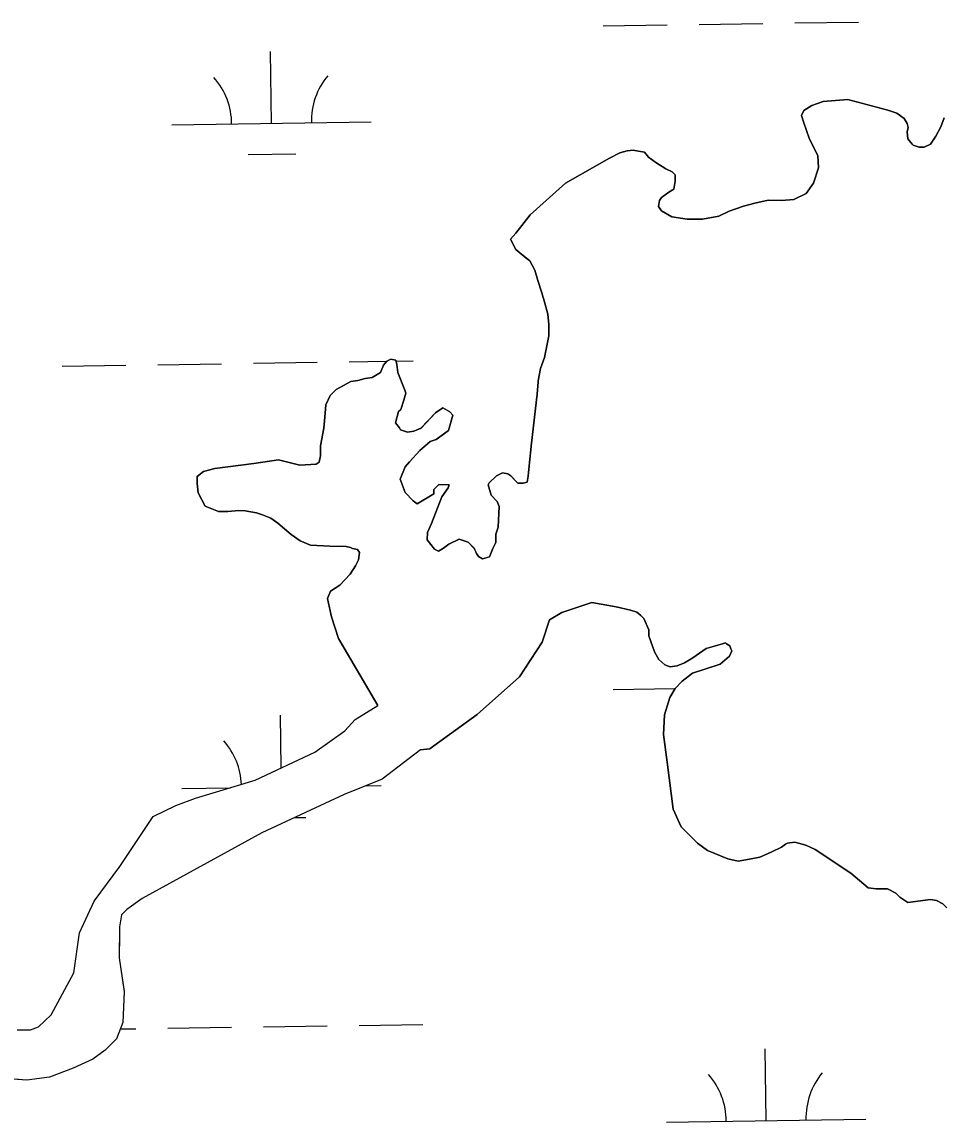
# Model space of a CAD drawing. Extents: x 3807117 to 3845308, y 337856 to 363736.
# Drawn here: x 3818540 to 3819002, y 345137 to 345688 of the extents above; entities that cross this region are included whole.
import ezdxf

# ---------------------------------------------------------------- set-up
doc = ezdxf.new("R2010")
doc.units = 0
doc.layers.add('V-TOPO-SHOR', color=7, linetype='Continuous')
doc.layers.add('V-WETL-SWMP', color=7, linetype='Continuous')

msp = doc.modelspace()

# ---------------------------------------------------------------- linework, layer by layer
at = {"layer": 'V-TOPO-SHOR'}
for points in [[(3819001.97, 345640.25), (3819000.39, 345635.64), (3818997.79, 345631.04), (3818995.18, 345626.95), (3818992.09, 345625.44), (3818989.52, 345625.46), (3818986.45, 345626.51), (3818985.94, 345627.03), (3818983.91, 345629.61), (3818983.42, 345633.21), (3818983.95, 345635.26), (3818983.45, 345637.32), (3818981.93, 345639.9), (3818978.36, 345642.5), (3818973.75, 345644.08), (3818953.75, 345649.38), (3818941.42, 345648.45), (3818935.75, 345646.44), (3818931.62, 345643.91), (3818930.57, 345641.35), (3818931.57, 345638.26), (3818934.58, 345629.5), (3818938.63, 345621.25), (3818939.09, 345615.08), (3818936.46, 345607.39), (3818932.82, 345602.28), (3818926.63, 345599.25), (3818920.47, 345598.79), (3818913.79, 345598.84), (3818907.1, 345597.35), (3818901.43, 345595.86), (3818894.22, 345593.35), (3818889.06, 345590.82), (3818880.83, 345589.35), (3818873.13, 345589.41), (3818865.43, 345590.5), (3818860.32, 345593.62), (3818858.79, 345595.69), (3818859.33, 345598.77), (3818860.37, 345600.3), (3818863.99, 345602.84), (3818866.57, 345604.36), (3818867.12, 345608.47), (3818867.14, 345611.55), (3818865.61, 345613.1), (3818862.54, 345614.67), (3818857.43, 345617.79), (3818853.85, 345620.39), (3818851.82, 345622.98), (3818848.74, 345623.52), (3818846.18, 345624.05), (3818843.09, 345623.56), (3818839.49, 345622.56), (3818834.33, 345620.03), (3818828.14, 345616.49), (3818812.14, 345607.37), (3818794.54, 345591.59), (3818787.28, 345582.4), (3818784.68, 345579.34), (3818787.21, 345574.18), (3818790.27, 345571.59), (3818792.31, 345570.03), (3818794.35, 345568.47), (3818796.89, 345563.83), (3818798.39, 345558.68), (3818800.39, 345552.5), (3818801.89, 345547.35), (3818803.39, 345541.68), (3818803.86, 345536.54), (3818803.81, 345530.89), (3818801.67, 345520.12), (3818799.57, 345514.49), (3818798.49, 345508.33), (3818798.49, 345507.82), (3818797.92, 345501.66), (3818795.16, 345477.02), (3818794.04, 345465.73), (3818793.48, 345460.6), (3818792.94, 345457.52)], [(3818792.94, 345457.52), (3818790.89, 345457.02), (3818788.32, 345457.04), (3818786.79, 345458.6), (3818784.75, 345460.66), (3818783.21, 345461.71), (3818780.65, 345462.24), (3818777.56, 345460.73), (3818773.93, 345457.16), (3818773.41, 345456.14), (3818774.91, 345450.98), (3818775.42, 345450.47), (3818776.95, 345448.91), (3818777.97, 345447.88), (3818778.97, 345445.3), (3818778.38, 345435.03), (3818777.32, 345431.44), (3818777.29, 345427.33), (3818775.72, 345424.26), (3818774.15, 345420.17), (3818770.54, 345419.17), (3818768.5, 345420.21), (3818767.48, 345421.76), (3818766.48, 345424.34), (3818763.42, 345427.45), (3818758.81, 345429.03), (3818753.65, 345426.5), (3818751.06, 345424.47), (3818748.48, 345422.94), (3818746.44, 345423.99), (3818742.88, 345428.64), (3818742.91, 345432.24), (3818745, 345436.84), (3818750.24, 345450.16), (3818753.36, 345454.75), (3818753.89, 345456.29), (3818748.75, 345456.33), (3818746.16, 345453.79), (3818746.15, 345451.73), (3818737.89, 345446.66), (3818735.84, 345448.22), (3818731.77, 345452.36), (3818729.25, 345459.06), (3818731.87, 345465.2), (3818733.95, 345467.76), (3818739.13, 345473.36), (3818744.3, 345477.95), (3818747.39, 345478.95), (3818751.53, 345482), (3818753.6, 345483.52), (3818755.71, 345491.21), (3818754.19, 345492.77), (3818750.61, 345494.85), (3818746.99, 345492.31), (3818739.73, 345484.66), (3818736.12, 345483.15), (3818733.04, 345482.66), (3818729.45, 345483.72), (3818728.95, 345484.75), (3818726.91, 345487.33), (3818728.5, 345492.97), (3818729.54, 345493.99), (3818731.11, 345498.6), (3818732.17, 345502.19), (3818731.67, 345503.74), (3818728.14, 345512.5), (3818727.66, 345516.61), (3818727.17, 345518.67), (3818724.6, 345519.2), (3818722.54, 345518.19), (3818720.98, 345516.15), (3818719.41, 345512.57), (3818715.28, 345510.03), (3818711.68, 345509.55), (3818708.08, 345508.55), (3818704.48, 345508.07), (3818700.86, 345506.04), (3818697.25, 345504.01), (3818695.7, 345502.48), (3818694.14, 345500.96), (3818692.05, 345496.35), (3818691.49, 345490.19), (3818690.93, 345484.54), (3818689.32, 345475.82), (3818689.27, 345470.69), (3818688.74, 345467.61), (3818687.19, 345466.59), (3818678.96, 345466.15), (3818668.2, 345468.8), (3818655.85, 345466.85), (3818636.31, 345464.44), (3818630.65, 345462.94), (3818627.54, 345460.4), (3818627.52, 345456.8), (3818627.99, 345452.17), (3818631.53, 345445.47), (3818638.19, 345442.85), (3818642.81, 345442.81), (3818648.47, 345443.28), (3818651.55, 345443.25), (3818657.19, 345442.18)], [(3818657.19, 345442.18), (3818660.27, 345441.12), (3818664.37, 345439.55), (3818667.94, 345436.95), (3818674.57, 345431.25), (3818679.17, 345428.13), (3818684.29, 345426.03), (3818694.05, 345425.44), (3818698.67, 345425.4), (3818702.27, 345425.37), (3818704.32, 345424.84), (3818705.34, 345424.32), (3818707.9, 345423.79), (3818708.92, 345422.24), (3818708.38, 345418.64), (3818706.81, 345415.57), (3818704.21, 345411.49), (3818699.03, 345405.88), (3818694.38, 345402.83), (3818692.81, 345399.25), (3818693.8, 345394.62), (3818694.79, 345389.99), (3818698.3, 345379.17), (3818718.06, 345345.62)], [(3818739.46, 345323.35), (3818744.08, 345323.83), (3818746.15, 345325.35), (3818767.85, 345341.1), (3818789.07, 345359.94), (3818800.51, 345377.31), (3818804.2, 345388.59), (3818810.39, 345392.13), (3818825.33, 345397.15), (3818837.65, 345394.99), (3818844.82, 345393.39), (3818847.9, 345392.34), (3818849.94, 345390.78), (3818851.47, 345389.23), (3818853.99, 345383.56), (3818853.97, 345380.48), (3818855.98, 345374.81), (3818856.98, 345372.23), (3818859.01, 345368.62), (3818862.07, 345366.03), (3818864.63, 345364.98), (3818868.23, 345365.46), (3818871.84, 345366.98), (3818875.97, 345369.51), (3818882.68, 345374.08), (3818887.32, 345375.58), (3818890.92, 345376.58), (3818892.47, 345377.08), (3818892.98, 345376.56), (3818894.51, 345375.53), (3818895.01, 345373.98), (3818895.52, 345372.95), (3818894.47, 345370.39), (3818889.81, 345366.32), (3818882.09, 345363.81), (3818875.91, 345361.8), (3818870.74, 345357.74), (3818867.11, 345354.17), (3818864.5, 345349.57), (3818861.87, 345340.85), (3818861.27, 345331.1), (3818863.22, 345317.21), (3818866.11, 345293.56), (3818870.14, 345284.79), (3818878.3, 345276.51), (3818883.41, 345272.87), (3818893.65, 345268.67), (3818898.78, 345267.61), (3818904.43, 345268.59), (3818909.58, 345269.57), (3818915.25, 345272.1), (3818920.41, 345274.62), (3818922.48, 345276.15), (3818923.51, 345276.65), (3818927.11, 345277.14), (3818932.75, 345275.55), (3818934.79, 345274.51), (3818937.35, 345273.46), (3818955.24, 345261.5), (3818963.91, 345254.24), (3818968.02, 345253.69), (3818973.67, 345253.64), (3818977.76, 345251.55), (3818979.8, 345249.48), (3818983.89, 345246.88), (3818995.2, 345248.33), (3818998.28, 345247.79), (3819001.35, 345246.23), (3819003.39, 345244.16)], [(3818537.2, 345183.02), (3818543.89, 345182.97), (3818548.01, 345184.48), (3818554.23, 345190.6), (3818565.72, 345211.6), (3818568.46, 345231.64), (3818575.79, 345247.52), (3818588.78, 345264.9), (3818605.45, 345289.97), (3818616.81, 345295.54), (3818626.61, 345299.06), (3818656.52, 345308.08), (3818686.47, 345322.24), (3818701.47, 345332.92), (3818706.66, 345338.53), (3818718.06, 345345.62)], [(3818739.46, 345323.35), (3818720.31, 345308.59), (3818701.21, 345301.03), (3818659.91, 345281.82), (3818599.97, 345248.87), (3818592.21, 345243.27), (3818589.62, 345240.72), (3818588.54, 345234.56), (3818588.51, 345230.45), (3818588.42, 345219.13), (3818590.85, 345202.14), (3818590.21, 345186.71), (3818587.06, 345178.5), (3818581.35, 345172.89), (3818575.14, 345168.31), (3818565.33, 345163.76), (3818553.47, 345159.23), (3818542.14, 345157.78), (3818518.49, 345159.51)]]:
    msp.add_lwpolyline(points, dxfattribs=at)
at = {"layer": 'V-WETL-SWMP'}
for p, q in [((3818879.13, 345687.03), (3818911.12, 345687.5)), ((3818927.12, 345687.74), (3818959.12, 345688.22)), ((3818831.13, 345686.31), (3818863.13, 345686.79)), ((3818664.78, 345637.38), (3818664.24, 345673.37)), ((3818941.42, 345648.45), (3818953.75, 345649.38)), ((3818953.75, 345649.38), (3818973.75, 345644.08)), ((3818930.57, 345641.35), (3818931.62, 345643.91)), ((3818931.62, 345643.91), (3818935.75, 345646.44)), ((3818935.75, 345646.44), (3818941.42, 345648.45)), ((3818973.75, 345644.08), (3818978.36, 345642.5)), ((3818614.79, 345636.63), (3818714.78, 345638.13)), ((3818931.57, 345638.26), (3818930.57, 345641.35)), ((3818934.58, 345629.5), (3818931.57, 345638.26)), ((3818978.36, 345642.5), (3818981.93, 345639.9)), ((3818981.93, 345639.9), (3818983.45, 345637.32)), ((3819000.39, 345635.64), (3819001.97, 345640.25)), ((3818983.95, 345635.26), (3818983.42, 345633.21)), ((3818983.42, 345633.21), (3818983.9, 345629.61)), ((3818983.45, 345637.32), (3818983.95, 345635.26)), ((3818997.79, 345631.04), (3819000.39, 345635.64)), ((3818938.63, 345621.25), (3818934.58, 345629.5)), ((3818983.9, 345629.61), (3818985.94, 345627.03)), ((3818985.94, 345627.03), (3818986.45, 345626.51)), ((3818986.45, 345626.51), (3818989.52, 345625.46)), ((3818992.09, 345625.44), (3818995.18, 345626.95)), ((3818995.18, 345626.95), (3818997.79, 345631.04)), ((3818653.01, 345621.77), (3818677.01, 345622.13)), ((3818834.33, 345620.03), (3818839.49, 345622.56)), ((3818839.49, 345622.56), (3818843.09, 345623.56)), ((3818843.09, 345623.56), (3818846.18, 345624.05)), ((3818846.18, 345624.05), (3818848.74, 345623.51)), ((3818848.74, 345623.51), (3818851.82, 345622.98)), ((3818851.82, 345622.98), (3818853.85, 345620.39)), ((3818939.09, 345615.08), (3818938.63, 345621.25)), ((3818989.52, 345625.46), (3818992.09, 345625.44)), ((3818812.14, 345607.37), (3818828.14, 345616.49)), ((3818828.14, 345616.49), (3818834.33, 345620.03)), ((3818853.85, 345620.39), (3818857.43, 345617.79)), ((3818857.43, 345617.79), (3818862.54, 345614.67)), ((3818862.54, 345614.67), (3818865.61, 345613.1)), ((3818865.61, 345613.1), (3818867.14, 345611.55)), ((3818867.14, 345611.55), (3818867.12, 345608.47)), ((3818936.46, 345607.39), (3818939.09, 345615.08)), ((3818794.54, 345591.59), (3818812.14, 345607.37)), ((3818867.12, 345608.47), (3818866.57, 345604.36)), ((3818932.82, 345602.28), (3818936.46, 345607.39)), ((3818860.37, 345600.3), (3818859.33, 345598.77)), ((3818863.99, 345602.84), (3818860.37, 345600.3)), ((3818866.57, 345604.36), (3818863.99, 345602.84)), ((3818920.47, 345598.79), (3818926.63, 345599.25)), ((3818926.63, 345599.25), (3818932.82, 345602.28)), ((3818859.33, 345598.77), (3818858.79, 345595.69)), ((3818858.79, 345595.69), (3818860.32, 345593.62)), ((3818860.32, 345593.62), (3818865.43, 345590.5)), ((3818894.22, 345593.35), (3818901.43, 345595.86)), ((3818901.43, 345595.86), (3818907.1, 345597.35)), ((3818907.1, 345597.35), (3818913.79, 345598.84)), ((3818913.79, 345598.84), (3818920.47, 345598.79)), ((3818787.28, 345582.4), (3818794.54, 345591.59)), ((3818865.43, 345590.5), (3818873.13, 345589.41)), ((3818873.13, 345589.41), (3818880.83, 345589.35)), ((3818880.83, 345589.35), (3818889.06, 345590.82)), ((3818889.06, 345590.82), (3818894.22, 345593.35)), ((3818784.68, 345579.34), (3818787.28, 345582.4)), ((3818787.21, 345574.18), (3818784.68, 345579.34)), ((3818790.27, 345571.59), (3818787.21, 345574.18)), ((3818794.36, 345568.47), (3818790.27, 345571.59)), ((3818796.89, 345563.83), (3818794.36, 345568.47)), ((3818798.39, 345558.68), (3818796.89, 345563.83)), ((3818800.39, 345552.5), (3818798.39, 345558.68)), ((3818801.89, 345547.35), (3818800.39, 345552.5)), ((3818803.39, 345541.68), (3818801.89, 345547.35)), ((3818803.86, 345536.54), (3818803.39, 345541.68)), ((3818803.81, 345530.89), (3818803.86, 345536.54)), ((3818801.67, 345520.12), (3818803.81, 345530.89)), ((3818559.75, 345515.72), (3818591.74, 345516.2)), ((3818607.74, 345516.44), (3818639.74, 345516.92)), ((3818655.74, 345517.16), (3818687.73, 345517.64)), ((3818703.73, 345517.88), (3818722.51, 345518.16)), ((3818720.98, 345516.15), (3818722.54, 345518.19)), ((3818722.54, 345518.19), (3818724.6, 345519.2)), ((3818724.6, 345519.2), (3818727.17, 345518.67)), ((3818727.17, 345518.67), (3818727.66, 345516.61)), ((3818727.27, 345518.23), (3818735.73, 345518.36)), ((3818727.66, 345516.61), (3818728.14, 345512.5)), ((3818799.57, 345514.49), (3818801.67, 345520.12)), ((3818715.28, 345510.03), (3818719.41, 345512.57)), ((3818719.41, 345512.57), (3818720.98, 345516.15)), ((3818728.14, 345512.5), (3818731.67, 345503.74)), ((3818798.49, 345508.33), (3818799.57, 345514.49)), ((3818697.25, 345504.01), (3818704.48, 345508.07)), ((3818704.48, 345508.07), (3818708.08, 345508.55)), ((3818708.08, 345508.55), (3818711.68, 345509.55)), ((3818711.68, 345509.55), (3818715.28, 345510.03)), ((3818797.92, 345501.66), (3818798.49, 345507.82)), ((3818798.49, 345507.82), (3818798.49, 345508.33)), ((3818692.05, 345496.35), (3818694.14, 345500.96)), ((3818694.14, 345500.96), (3818697.25, 345504.01)), ((3818732.17, 345502.19), (3818731.11, 345498.6)), ((3818731.67, 345503.74), (3818732.17, 345502.19)), ((3818795.16, 345477.02), (3818797.92, 345501.66)), ((3818691.49, 345490.19), (3818692.05, 345496.35)), ((3818731.11, 345498.6), (3818729.54, 345493.99)), ((3818746.99, 345492.31), (3818750.61, 345494.85)), ((3818750.61, 345494.85), (3818754.19, 345492.76)), ((3818690.93, 345484.54), (3818691.49, 345490.19)), ((3818728.5, 345492.97), (3818726.91, 345487.33)), ((3818729.54, 345493.99), (3818728.5, 345492.97)), ((3818739.74, 345484.66), (3818746.99, 345492.31)), ((3818755.71, 345491.21), (3818753.6, 345483.52)), ((3818754.19, 345492.76), (3818755.71, 345491.21)), ((3818689.32, 345475.82), (3818690.93, 345484.54)), ((3818726.91, 345487.33), (3818728.95, 345484.75)), ((3818728.95, 345484.75), (3818729.45, 345483.72)), ((3818729.45, 345483.72), (3818733.04, 345482.66)), ((3818733.04, 345482.66), (3818736.13, 345483.15)), ((3818736.13, 345483.15), (3818739.74, 345484.66)), ((3818753.6, 345483.52), (3818747.39, 345478.95)), ((3818744.3, 345477.95), (3818739.13, 345473.36)), ((3818747.39, 345478.95), (3818744.3, 345477.95)), ((3818689.28, 345470.69), (3818689.32, 345475.82)), ((3818739.13, 345473.36), (3818733.95, 345467.76)), ((3818794.04, 345465.73), (3818795.16, 345477.02)), ((3818636.31, 345464.44), (3818655.85, 345466.85)), ((3818655.85, 345466.85), (3818668.2, 345468.8)), ((3818668.2, 345468.8), (3818678.96, 345466.15)), ((3818678.96, 345466.15), (3818687.19, 345466.59)), ((3818687.19, 345466.59), (3818688.74, 345467.61)), ((3818688.74, 345467.61), (3818689.28, 345470.69)), ((3818733.95, 345467.76), (3818731.87, 345465.2)), ((3818627.55, 345460.4), (3818630.65, 345462.94)), ((3818630.65, 345462.94), (3818636.31, 345464.44)), ((3818731.87, 345465.2), (3818729.25, 345459.06)), ((3818777.56, 345460.72), (3818780.65, 345462.24)), ((3818780.65, 345462.24), (3818783.22, 345461.71)), ((3818783.22, 345461.71), (3818784.75, 345460.67)), ((3818793.48, 345460.59), (3818794.04, 345465.73)), ((3818627.52, 345456.8), (3818627.55, 345460.4)), ((3818627.99, 345452.17), (3818627.52, 345456.8)), ((3818729.25, 345459.06), (3818731.77, 345452.36)), ((3818746.16, 345453.79), (3818748.75, 345456.33)), ((3818748.75, 345456.33), (3818753.89, 345456.29)), ((3818753.89, 345456.29), (3818753.36, 345454.75)), ((3818773.41, 345456.13), (3818773.93, 345457.16)), ((3818774.91, 345450.98), (3818773.41, 345456.13)), ((3818773.93, 345457.16), (3818777.56, 345460.72)), ((3818784.75, 345460.67), (3818788.32, 345457.04)), ((3818788.32, 345457.04), (3818790.88, 345457.02)), ((3818790.88, 345457.02), (3818792.94, 345457.52)), ((3818792.94, 345457.52), (3818793.48, 345460.59)), ((3818631.53, 345445.47), (3818627.99, 345452.17)), ((3818731.77, 345452.36), (3818735.84, 345448.22)), ((3818737.89, 345446.66), (3818746.15, 345451.73)), ((3818750.24, 345450.16), (3818745, 345436.84)), ((3818746.15, 345451.73), (3818746.16, 345453.79)), ((3818753.36, 345454.75), (3818750.24, 345450.16)), ((3818777.97, 345447.88), (3818774.91, 345450.98)), ((3818638.19, 345442.84), (3818631.53, 345445.47)), ((3818735.84, 345448.22), (3818737.89, 345446.66)), ((3818778.97, 345445.3), (3818777.97, 345447.88)), ((3818778.38, 345435.03), (3818778.97, 345445.3)), ((3818642.81, 345442.81), (3818638.19, 345442.84)), ((3818648.47, 345443.27), (3818642.81, 345442.81)), ((3818651.55, 345443.25), (3818648.47, 345443.27)), ((3818657.19, 345442.18), (3818651.55, 345443.25)), ((3818660.27, 345441.12), (3818657.19, 345442.18)), ((3818664.37, 345439.55), (3818660.27, 345441.12)), ((3818667.94, 345436.95), (3818664.37, 345439.55)), ((3818674.57, 345431.25), (3818667.94, 345436.95)), ((3818745, 345436.84), (3818742.91, 345432.24)), ((3818777.32, 345431.44), (3818778.38, 345435.03)), ((3818679.17, 345428.13), (3818674.57, 345431.25)), ((3818684.29, 345426.03), (3818679.17, 345428.13)), ((3818742.91, 345432.24), (3818742.88, 345428.64)), ((3818742.88, 345428.64), (3818746.44, 345423.99)), ((3818753.65, 345426.5), (3818758.81, 345429.02)), ((3818758.81, 345429.02), (3818763.42, 345427.45)), ((3818777.29, 345427.33), (3818777.32, 345431.44)), ((3818694.05, 345425.44), (3818684.29, 345426.03)), ((3818702.27, 345425.37), (3818694.05, 345425.44)), ((3818704.32, 345424.84), (3818702.27, 345425.37)), ((3818705.34, 345424.32), (3818704.32, 345424.84)), ((3818707.9, 345423.79), (3818705.34, 345424.32)), ((3818708.92, 345422.24), (3818707.9, 345423.79)), ((3818746.44, 345423.99), (3818748.48, 345422.94)), ((3818748.48, 345422.94), (3818751.06, 345424.46)), ((3818751.06, 345424.46), (3818753.65, 345426.5)), ((3818763.42, 345427.45), (3818766.47, 345424.34)), ((3818766.47, 345424.34), (3818767.48, 345421.76)), ((3818774.15, 345420.17), (3818775.72, 345424.26)), ((3818775.72, 345424.26), (3818777.29, 345427.33)), ((3818706.81, 345415.57), (3818708.38, 345418.64)), ((3818708.38, 345418.64), (3818708.92, 345422.24)), ((3818767.48, 345421.76), (3818768.5, 345420.21)), ((3818768.5, 345420.21), (3818770.54, 345419.17)), ((3818770.54, 345419.17), (3818774.15, 345420.17)), ((3818699.03, 345405.88), (3818704.21, 345411.49)), ((3818704.21, 345411.49), (3818706.81, 345415.57)), ((3818692.81, 345399.25), (3818694.38, 345402.83)), ((3818694.38, 345402.83), (3818699.03, 345405.88)), ((3818694.79, 345389.99), (3818692.81, 345399.25)), ((3818825.33, 345397.15), (3818810.39, 345392.13)), ((3818837.65, 345394.99), (3818825.33, 345397.15)), ((3818844.82, 345393.39), (3818837.65, 345394.99)), ((3818698.3, 345379.17), (3818694.79, 345389.99)), ((3818810.39, 345392.13), (3818804.2, 345388.59)), ((3818847.9, 345392.34), (3818844.82, 345393.39)), ((3818849.94, 345390.78), (3818847.9, 345392.34)), ((3818851.47, 345389.23), (3818849.94, 345390.78)), ((3818804.2, 345388.59), (3818800.51, 345377.31)), ((3818853.99, 345383.56), (3818851.47, 345389.23)), ((3818718.06, 345345.62), (3818698.3, 345379.17)), ((3818853.97, 345380.48), (3818853.99, 345383.56)), ((3818855.98, 345374.81), (3818853.97, 345380.48)), ((3818800.51, 345377.31), (3818789.07, 345359.94)), ((3818856.98, 345372.23), (3818855.98, 345374.81)), ((3818882.68, 345374.08), (3818875.97, 345369.51)), ((3818887.32, 345375.58), (3818882.68, 345374.08)), ((3818890.92, 345376.58), (3818887.32, 345375.58)), ((3818892.47, 345377.08), (3818890.92, 345376.58)), ((3818892.98, 345376.57), (3818892.47, 345377.08)), ((3818894.51, 345375.53), (3818892.98, 345376.57)), ((3818894.47, 345370.39), (3818895.52, 345372.95)), ((3818895.01, 345373.98), (3818894.51, 345375.53)), ((3818895.52, 345372.95), (3818895.01, 345373.98)), ((3818859.01, 345368.62), (3818856.98, 345372.23)), ((3818862.07, 345366.03), (3818859.01, 345368.62)), ((3818875.97, 345369.51), (3818871.84, 345366.98)), ((3818889.81, 345366.32), (3818894.47, 345370.39)), ((3818864.63, 345364.98), (3818862.07, 345366.03)), ((3818868.23, 345365.46), (3818864.63, 345364.98)), ((3818871.84, 345366.98), (3818868.23, 345365.46)), ((3818870.74, 345357.74), (3818875.91, 345361.81)), ((3818875.91, 345361.81), (3818889.81, 345366.32)), ((3818789.07, 345359.94), (3818767.85, 345341.1)), ((3818867.11, 345354.17), (3818870.74, 345357.74)), ((3818836.11, 345353.67), (3818867.09, 345354.13)), ((3818864.5, 345349.57), (3818867.11, 345354.17)), ((3818706.66, 345338.53), (3818718.06, 345345.62)), ((3818861.87, 345340.86), (3818864.5, 345349.57)), ((3818669.62, 345314.27), (3818669.23, 345340.74)), ((3818767.85, 345341.1), (3818746.15, 345325.35)), ((3818861.27, 345331.1), (3818861.87, 345340.86)), ((3818701.47, 345332.92), (3818706.66, 345338.53)), ((3818686.47, 345322.24), (3818701.47, 345332.92)), ((3818863.22, 345317.21), (3818861.27, 345331.1)), ((3818739.46, 345323.35), (3818720.31, 345308.59)), ((3818744.08, 345323.83), (3818739.46, 345323.35)), ((3818746.15, 345325.35), (3818744.08, 345323.83)), ((3818656.52, 345308.08), (3818686.47, 345322.24)), ((3818866.11, 345293.56), (3818863.22, 345317.21)), ((3818626.61, 345299.06), (3818656.52, 345308.08)), ((3818720.31, 345308.59), (3818701.21, 345301.03)), ((3818619.77, 345303.99), (3818644.18, 345304.36)), ((3818712.19, 345305.38), (3818719.76, 345305.49)), ((3818616.81, 345295.54), (3818626.61, 345299.06)), ((3818701.21, 345301.03), (3818659.91, 345281.82)), ((3818605.45, 345289.97), (3818616.81, 345295.54)), ((3818870.14, 345284.79), (3818866.11, 345293.56)), ((3818588.79, 345264.9), (3818605.45, 345289.97)), ((3818676.22, 345289.41), (3818681.99, 345289.49)), ((3818878.3, 345276.51), (3818870.14, 345284.79)), ((3818659.91, 345281.82), (3818599.97, 345248.87)), ((3818883.41, 345272.87), (3818878.3, 345276.51)), ((3818920.41, 345274.62), (3818915.25, 345272.1)), ((3818922.48, 345276.15), (3818920.41, 345274.62)), ((3818923.51, 345276.65), (3818922.48, 345276.15)), ((3818927.11, 345277.14), (3818923.51, 345276.65)), ((3818932.75, 345275.55), (3818927.11, 345277.14)), ((3818934.79, 345274.51), (3818932.75, 345275.55)), ((3818937.35, 345273.46), (3818934.79, 345274.51)), ((3818893.65, 345268.68), (3818883.41, 345272.87)), ((3818898.77, 345267.61), (3818893.65, 345268.68)), ((3818904.43, 345268.59), (3818898.77, 345267.61)), ((3818909.58, 345269.57), (3818904.43, 345268.59)), ((3818915.25, 345272.1), (3818909.58, 345269.57)), ((3818955.24, 345261.5), (3818937.35, 345273.46)), ((3818575.79, 345247.52), (3818588.79, 345264.9)), ((3818963.91, 345254.24), (3818955.24, 345261.5)), ((3818968.02, 345253.69), (3818963.91, 345254.24)), ((3818973.67, 345253.64), (3818968.02, 345253.69)), ((3818977.76, 345251.56), (3818973.67, 345253.64)), ((3818979.8, 345249.48), (3818977.76, 345251.56)), ((3818568.46, 345231.64), (3818575.79, 345247.52)), ((3818599.97, 345248.87), (3818592.21, 345243.27)), ((3818983.89, 345246.88), (3818979.8, 345249.48)), ((3818995.2, 345248.33), (3818983.89, 345246.88)), ((3818998.28, 345247.79), (3818995.2, 345248.33)), ((3819001.35, 345246.23), (3818998.28, 345247.79)), ((3819003.39, 345244.16), (3819001.35, 345246.23)), ((3818589.62, 345240.72), (3818588.54, 345234.56)), ((3818592.21, 345243.27), (3818589.62, 345240.72)), ((3818565.72, 345211.6), (3818568.46, 345231.64)), ((3818588.54, 345234.56), (3818588.42, 345219.13)), ((3818588.42, 345219.13), (3818590.85, 345202.13)), ((3818554.24, 345190.6), (3818565.72, 345211.6)), ((3818590.85, 345202.13), (3818590.21, 345186.71)), ((3818548.01, 345184.48), (3818554.24, 345190.6)), ((3818590.21, 345186.71), (3818587.06, 345178.5)), ((3818708.71, 345185.24), (3818740.71, 345185.72)), ((3818537.2, 345183.02), (3818543.89, 345182.97)), ((3818543.89, 345182.97), (3818548.01, 345184.48)), ((3818588.96, 345183.45), (3818596.73, 345183.56)), ((3818612.73, 345183.8), (3818644.72, 345184.28)), ((3818660.72, 345184.52), (3818692.72, 345185)), ((3818587.06, 345178.5), (3818581.35, 345172.89)), ((3818581.35, 345172.89), (3818575.14, 345168.31)), ((3818912.77, 345137.55), (3818912.23, 345173.55)), ((3818565.33, 345163.76), (3818553.47, 345159.23)), ((3818575.14, 345168.31), (3818565.33, 345163.76)), ((3818542.14, 345157.78), (3818518.49, 345159.51)), ((3818553.47, 345159.23), (3818542.14, 345157.78)), ((3818862.77, 345136.8), (3818962.76, 345138.3))]:
    msp.add_line(p, q, dxfattribs=at)
for centre, start, end in [((3818609.54, 345637.03), 0.0865, 41.6302), ((3818720.01, 345638.68), 140.0865, 181.6302), ((3818614.52, 345304.39), 2.6724, 41.6302), ((3818857.52, 345137.2), 0.0865, 41.6302), ((3818968, 345138.85), 140.0865, 181.6302)]:
    msp.add_arc(centre, 35.25, start, end, dxfattribs=at)

doc.saveas('drawing.dxf')
